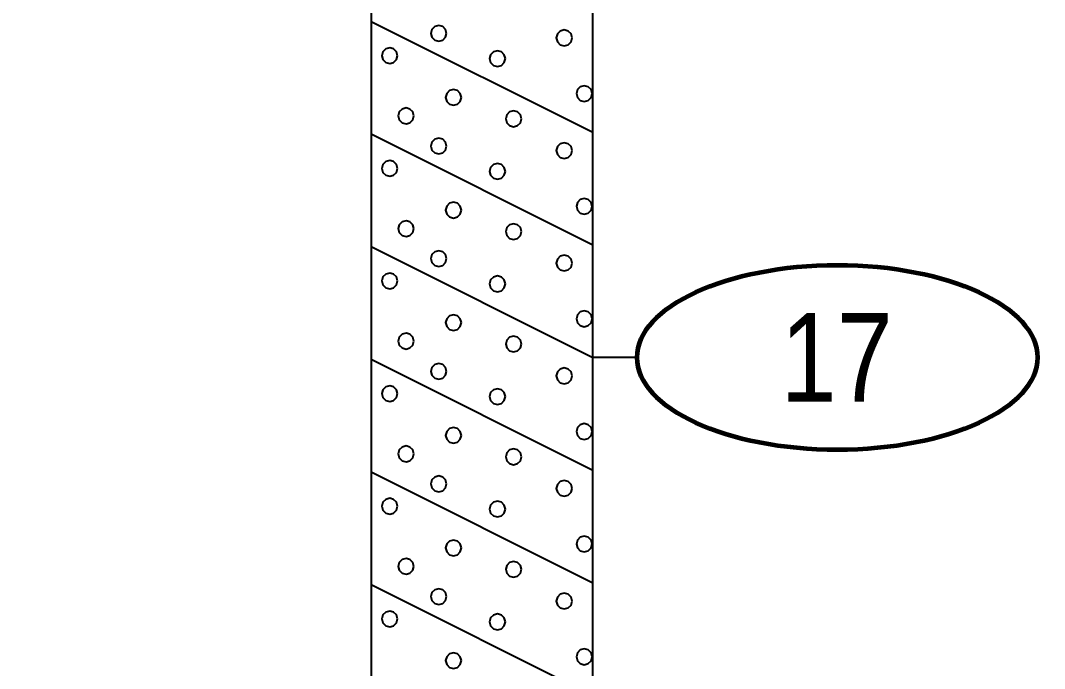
# Model space of a CAD drawing. Extents: x -76 to 974, y -1080 to -735.
# Drawn here: x 455.24 to 466.79, y -960.5 to -953.19 of the extents above; entities that cross this region are included whole.
import ezdxf
from ezdxf.enums import TextEntityAlignment as Align

# ---------------------------------------------------------------- set-up
doc = ezdxf.new("R2010")
doc.units = 0
doc.header["$LTSCALE"] = 0.36
doc.linetypes.add('LONG_DASHED', pattern=[7.5, 6, -1.5])
doc.layers.add('27', color=7, linetype='Continuous', lineweight=40)
doc.layers.add('28', color=7, linetype='LONG_DASHED', lineweight=60)

msp = doc.modelspace()

# ---------------------------------------------------------------- linework, layer by layer
at = {"layer": '27'}
for p, q in [((459.1974, -949.39), (459.1974, -963.39)), ((461.6974, -963.39), (461.6974, -949.39)), ((459.1974, -953.2), (461.6974, -954.45)), ((459.1974, -954.47), (461.6974, -955.72)), ((459.1974, -955.74), (461.6974, -956.99)), ((459.1974, -957.01), (461.6974, -958.26)), ((462.1975, -956.99), (461.6975, -956.99)), ((459.1974, -958.28), (461.6974, -959.53)), ((459.1974, -959.55), (461.6974, -960.8))]:
    msp.add_line(p, q, dxfattribs=at)
for points in [[(460.048, -953.3352), (460.0361, -953.2907), (460.0036, -953.2582), (459.9591, -953.2463), (459.9147, -953.2582), (459.8822, -953.2907), (459.8702, -953.3352), (459.8822, -953.3796), (459.9147, -953.4122), (459.9591, -953.4241), (460.0036, -953.4122), (460.0361, -953.3796)], [(461.463, -953.386), (461.4511, -953.3416), (461.4185, -953.309), (461.3741, -953.2971), (461.3296, -953.309), (461.2971, -953.3416), (461.2852, -953.386), (461.2971, -953.4305), (461.3296, -953.463), (461.3741, -953.4749), (461.4185, -953.463), (461.4511, -953.4305)], [(459.495, -953.5869), (459.4831, -953.5424), (459.4506, -953.5099), (459.4061, -953.498), (459.3617, -953.5099), (459.3292, -953.5424), (459.3172, -953.5869), (459.3292, -953.6313), (459.3617, -953.6639), (459.4061, -953.6758), (459.4506, -953.6639), (459.4831, -953.6313)], [(460.7104, -953.6199), (460.6985, -953.5755), (460.6659, -953.5429), (460.6215, -953.531), (460.577, -953.5429), (460.5445, -953.5755), (460.5326, -953.6199), (460.5445, -953.6644), (460.577, -953.6969), (460.6215, -953.7088), (460.6659, -953.6969), (460.6985, -953.6644)], [(460.2146, -954.0573), (460.2027, -954.0128), (460.1701, -953.9803), (460.1257, -953.9684), (460.0812, -953.9803), (460.0487, -954.0128), (460.0368, -954.0573), (460.0487, -954.1017), (460.0812, -954.1342), (460.1257, -954.1462), (460.1701, -954.1342), (460.2027, -954.1017)], [(461.6893, -954.014), (461.6774, -953.9696), (461.6448, -953.937), (461.6004, -953.9251), (461.5559, -953.937), (461.5234, -953.9696), (461.5115, -954.014), (461.5234, -954.0585), (461.5559, -954.091), (461.6004, -954.1029), (461.6448, -954.091), (461.6774, -954.0585)], [(459.6794, -954.2657), (459.6675, -954.2213), (459.6349, -954.1887), (459.5905, -954.1768), (459.546, -954.1887), (459.5135, -954.2213), (459.5016, -954.2657), (459.5135, -954.3102), (459.546, -954.3427), (459.5905, -954.3546), (459.6349, -954.3427), (459.6675, -954.3102)], [(460.8922, -954.2988), (460.8803, -954.2543), (460.8477, -954.2218), (460.8033, -954.2099), (460.7588, -954.2218), (460.7263, -954.2543), (460.7144, -954.2988), (460.7263, -954.3432), (460.7588, -954.3758), (460.8033, -954.3877), (460.8477, -954.3758), (460.8803, -954.3432)], [(460.0481, -954.6064), (460.0362, -954.5619), (460.0037, -954.5294), (459.9592, -954.5175), (459.9148, -954.5294), (459.8822, -954.5619), (459.8703, -954.6064), (459.8822, -954.6508), (459.9148, -954.6834), (459.9592, -954.6953), (460.0037, -954.6834), (460.0362, -954.6508)], [(461.463, -954.6573), (461.4511, -954.6128), (461.4185, -954.5803), (461.3741, -954.5684), (461.3296, -954.5803), (461.2971, -954.6128), (461.2852, -954.6573), (461.2971, -954.7017), (461.3296, -954.7343), (461.3741, -954.7462), (461.4185, -954.7343), (461.4511, -954.7017)], [(459.495, -954.8582), (459.4831, -954.8137), (459.4506, -954.7812), (459.4061, -954.7693), (459.3617, -954.7812), (459.3292, -954.8137), (459.3172, -954.8582), (459.3292, -954.9026), (459.3617, -954.9351), (459.4061, -954.9471), (459.4506, -954.9351), (459.4831, -954.9026)], [(460.7104, -954.8912), (460.6985, -954.8468), (460.6659, -954.8142), (460.6215, -954.8023), (460.577, -954.8142), (460.5445, -954.8468), (460.5326, -954.8912), (460.5445, -954.9357), (460.577, -954.9682), (460.6215, -954.9801), (460.6659, -954.9682), (460.6985, -954.9357)], [(460.2146, -955.3285), (460.2027, -955.2841), (460.1701, -955.2515), (460.1257, -955.2396), (460.0812, -955.2515), (460.0487, -955.2841), (460.0368, -955.3285), (460.0487, -955.373), (460.0812, -955.4055), (460.1257, -955.4174), (460.1701, -955.4055), (460.2027, -955.373)], [(461.6893, -955.2853), (461.6774, -955.2408), (461.6448, -955.2083), (461.6004, -955.1964), (461.5559, -955.2083), (461.5234, -955.2408), (461.5115, -955.2853), (461.5234, -955.3297), (461.5559, -955.3623), (461.6004, -955.3742), (461.6448, -955.3623), (461.6774, -955.3297)], [(459.6794, -955.537), (459.6675, -955.4926), (459.6349, -955.46), (459.5905, -955.4481), (459.546, -955.46), (459.5135, -955.4926), (459.5016, -955.537), (459.5135, -955.5815), (459.546, -955.614), (459.5905, -955.6259), (459.6349, -955.614), (459.6675, -955.5815)], [(460.8922, -955.5701), (460.8803, -955.5256), (460.8477, -955.4931), (460.8033, -955.4812), (460.7588, -955.4931), (460.7263, -955.5256), (460.7144, -955.5701), (460.7263, -955.6145), (460.7588, -955.6471), (460.8033, -955.659), (460.8477, -955.6471), (460.8803, -955.6145)], [(460.048, -955.8752), (460.0361, -955.8307), (460.0036, -955.7982), (459.9591, -955.7863), (459.9147, -955.7982), (459.8822, -955.8307), (459.8702, -955.8752), (459.8822, -955.9196), (459.9147, -955.9522), (459.9591, -955.9641), (460.0036, -955.9522), (460.0361, -955.9196)], [(461.463, -955.926), (461.4511, -955.8816), (461.4185, -955.849), (461.3741, -955.8371), (461.3296, -955.849), (461.2971, -955.8816), (461.2852, -955.926), (461.2971, -955.9705), (461.3296, -956.003), (461.3741, -956.0149), (461.4185, -956.003), (461.4511, -955.9705)], [(459.495, -956.1269), (459.4831, -956.0824), (459.4506, -956.0499), (459.4061, -956.038), (459.3617, -956.0499), (459.3292, -956.0824), (459.3172, -956.1269), (459.3292, -956.1713), (459.3617, -956.2039), (459.4061, -956.2158), (459.4506, -956.2039), (459.4831, -956.1713)], [(460.7104, -956.1599), (460.6985, -956.1155), (460.6659, -956.0829), (460.6215, -956.071), (460.577, -956.0829), (460.5445, -956.1155), (460.5326, -956.1599), (460.5445, -956.2044), (460.577, -956.2369), (460.6215, -956.2488), (460.6659, -956.2369), (460.6985, -956.2044)], [(460.2146, -956.5973), (460.2027, -956.5528), (460.1701, -956.5203), (460.1257, -956.5084), (460.0812, -956.5203), (460.0487, -956.5528), (460.0368, -956.5973), (460.0487, -956.6417), (460.0812, -956.6742), (460.1257, -956.6862), (460.1701, -956.6742), (460.2027, -956.6417)], [(461.6893, -956.554), (461.6774, -956.5096), (461.6448, -956.477), (461.6004, -956.4651), (461.5559, -956.477), (461.5234, -956.5096), (461.5115, -956.554), (461.5234, -956.5985), (461.5559, -956.631), (461.6004, -956.6429), (461.6448, -956.631), (461.6774, -956.5985)], [(459.6794, -956.8057), (459.6675, -956.7613), (459.6349, -956.7287), (459.5905, -956.7168), (459.546, -956.7287), (459.5135, -956.7613), (459.5016, -956.8057), (459.5135, -956.8502), (459.546, -956.8827), (459.5905, -956.8946), (459.6349, -956.8827), (459.6675, -956.8502)], [(460.8922, -956.8388), (460.8803, -956.7943), (460.8477, -956.7618), (460.8033, -956.7499), (460.7588, -956.7618), (460.7263, -956.7943), (460.7144, -956.8388), (460.7263, -956.8832), (460.7588, -956.9158), (460.8033, -956.9277), (460.8477, -956.9158), (460.8803, -956.8832)], [(460.0481, -957.1464), (460.0362, -957.1019), (460.0037, -957.0694), (459.9592, -957.0575), (459.9148, -957.0694), (459.8822, -957.1019), (459.8703, -957.1464), (459.8822, -957.1908), (459.9148, -957.2234), (459.9592, -957.2353), (460.0037, -957.2234), (460.0362, -957.1908)], [(461.463, -957.1973), (461.4511, -957.1528), (461.4185, -957.1203), (461.3741, -957.1084), (461.3296, -957.1203), (461.2971, -957.1528), (461.2852, -957.1973), (461.2971, -957.2417), (461.3296, -957.2743), (461.3741, -957.2862), (461.4185, -957.2743), (461.4511, -957.2417)], [(459.495, -957.3982), (459.4831, -957.3537), (459.4506, -957.3212), (459.4061, -957.3093), (459.3617, -957.3212), (459.3292, -957.3537), (459.3172, -957.3982), (459.3292, -957.4426), (459.3617, -957.4751), (459.4061, -957.4871), (459.4506, -957.4751), (459.4831, -957.4426)], [(460.7104, -957.4312), (460.6985, -957.3868), (460.6659, -957.3542), (460.6215, -957.3423), (460.577, -957.3542), (460.5445, -957.3868), (460.5326, -957.4312), (460.5445, -957.4757), (460.577, -957.5082), (460.6215, -957.5201), (460.6659, -957.5082), (460.6985, -957.4757)], [(460.2146, -957.8685), (460.2027, -957.8241), (460.1701, -957.7915), (460.1257, -957.7796), (460.0812, -957.7915), (460.0487, -957.8241), (460.0368, -957.8685), (460.0487, -957.913), (460.0812, -957.9455), (460.1257, -957.9574), (460.1701, -957.9455), (460.2027, -957.913)], [(461.6893, -957.8253), (461.6774, -957.7808), (461.6448, -957.7483), (461.6004, -957.7364), (461.5559, -957.7483), (461.5234, -957.7808), (461.5115, -957.8253), (461.5234, -957.8697), (461.5559, -957.9023), (461.6004, -957.9142), (461.6448, -957.9023), (461.6774, -957.8697)], [(459.6794, -958.077), (459.6675, -958.0326), (459.6349, -958), (459.5905, -957.9881), (459.546, -958), (459.5135, -958.0326), (459.5016, -958.077), (459.5135, -958.1215), (459.546, -958.154), (459.5905, -958.1659), (459.6349, -958.154), (459.6675, -958.1215)], [(460.8922, -958.1101), (460.8803, -958.0656), (460.8477, -958.0331), (460.8033, -958.0212), (460.7588, -958.0331), (460.7263, -958.0656), (460.7144, -958.1101), (460.7263, -958.1545), (460.7588, -958.1871), (460.8033, -958.199), (460.8477, -958.1871), (460.8803, -958.1545)], [(460.048, -958.4152), (460.0361, -958.3707), (460.0036, -958.3382), (459.9591, -958.3263), (459.9147, -958.3382), (459.8822, -958.3707), (459.8702, -958.4152), (459.8822, -958.4596), (459.9147, -958.4922), (459.9591, -958.5041), (460.0036, -958.4922), (460.0361, -958.4596)], [(461.463, -958.466), (461.4511, -958.4216), (461.4185, -958.389), (461.3741, -958.3771), (461.3296, -958.389), (461.2971, -958.4216), (461.2852, -958.466), (461.2971, -958.5105), (461.3296, -958.543), (461.3741, -958.5549), (461.4185, -958.543), (461.4511, -958.5105)], [(459.495, -958.6669), (459.4831, -958.6224), (459.4506, -958.5899), (459.4061, -958.578), (459.3617, -958.5899), (459.3292, -958.6224), (459.3172, -958.6669), (459.3292, -958.7113), (459.3617, -958.7439), (459.4061, -958.7558), (459.4506, -958.7439), (459.4831, -958.7113)], [(460.7104, -958.6999), (460.6985, -958.6555), (460.6659, -958.6229), (460.6215, -958.611), (460.577, -958.6229), (460.5445, -958.6555), (460.5326, -958.6999), (460.5445, -958.7444), (460.577, -958.7769), (460.6215, -958.7888), (460.6659, -958.7769), (460.6985, -958.7444)], [(460.2146, -959.1373), (460.2027, -959.0928), (460.1701, -959.0603), (460.1257, -959.0484), (460.0812, -959.0603), (460.0487, -959.0928), (460.0368, -959.1373), (460.0487, -959.1817), (460.0812, -959.2142), (460.1257, -959.2262), (460.1701, -959.2142), (460.2027, -959.1817)], [(461.6893, -959.094), (461.6774, -959.0496), (461.6448, -959.017), (461.6004, -959.0051), (461.5559, -959.017), (461.5234, -959.0496), (461.5115, -959.094), (461.5234, -959.1385), (461.5559, -959.171), (461.6004, -959.1829), (461.6448, -959.171), (461.6774, -959.1385)], [(459.6794, -959.3457), (459.6675, -959.3013), (459.6349, -959.2687), (459.5905, -959.2568), (459.546, -959.2687), (459.5135, -959.3013), (459.5016, -959.3457), (459.5135, -959.3902), (459.546, -959.4227), (459.5905, -959.4346), (459.6349, -959.4227), (459.6675, -959.3902)], [(460.8922, -959.3788), (460.8803, -959.3343), (460.8477, -959.3018), (460.8033, -959.2899), (460.7588, -959.3018), (460.7263, -959.3343), (460.7144, -959.3788), (460.7263, -959.4232), (460.7588, -959.4558), (460.8033, -959.4677), (460.8477, -959.4558), (460.8803, -959.4232)], [(460.0481, -959.6864), (460.0362, -959.6419), (460.0037, -959.6094), (459.9592, -959.5975), (459.9148, -959.6094), (459.8822, -959.6419), (459.8703, -959.6864), (459.8822, -959.7308), (459.9148, -959.7634), (459.9592, -959.7753), (460.0037, -959.7634), (460.0362, -959.7308)], [(461.463, -959.7373), (461.4511, -959.6928), (461.4185, -959.6603), (461.3741, -959.6484), (461.3296, -959.6603), (461.2971, -959.6928), (461.2852, -959.7373), (461.2971, -959.7817), (461.3296, -959.8143), (461.3741, -959.8262), (461.4185, -959.8143), (461.4511, -959.7817)], [(459.495, -959.9382), (459.4831, -959.8937), (459.4506, -959.8612), (459.4061, -959.8493), (459.3617, -959.8612), (459.3292, -959.8937), (459.3172, -959.9382), (459.3292, -959.9826), (459.3617, -960.0151), (459.4061, -960.0271), (459.4506, -960.0151), (459.4831, -959.9826)], [(460.7104, -959.9712), (460.6985, -959.9268), (460.6659, -959.8942), (460.6215, -959.8823), (460.577, -959.8942), (460.5445, -959.9268), (460.5326, -959.9712), (460.5445, -960.0157), (460.577, -960.0482), (460.6215, -960.0601), (460.6659, -960.0482), (460.6985, -960.0157)], [(460.2146, -960.4085), (460.2027, -960.3641), (460.1701, -960.3315), (460.1257, -960.3196), (460.0812, -960.3315), (460.0487, -960.3641), (460.0368, -960.4085), (460.0487, -960.453), (460.0812, -960.4855), (460.1257, -960.4974), (460.1701, -960.4855), (460.2027, -960.453)], [(461.6893, -960.3653), (461.6774, -960.3208), (461.6448, -960.2883), (461.6004, -960.2764), (461.5559, -960.2883), (461.5234, -960.3208), (461.5115, -960.3653), (461.5234, -960.4097), (461.5559, -960.4423), (461.6004, -960.4542), (461.6448, -960.4423), (461.6774, -960.4097)]]:
    msp.add_lwpolyline(points, close=True, dxfattribs=at)
at = {"layer": '27', "lineweight": 100}
msp.add_ellipse((464.4549, -956.99), major_axis=(2.2574, 0), ratio=0.461538, dxfattribs=at)
at = {"layer": '28', "lineweight": 40}
msp.add_spline([(404.6517, -950.267), (412.93, -950.1789), (416.6974, -950.1789), (419.1974, -950.1789), (455.43, -963.39), (459.1974, -963.39), (461.6974, -963.39), (475.3894, -963.1901)], degree=3, dxfattribs=at)

# ---------------------------------------------------------------- texts
at = {"layer": '27', "width": 0.85}
msp.add_text('17', height=1, dxfattribs=at).set_placement((464.4477, -957.49), align=Align.CENTER)

doc.saveas('drawing.dxf')
